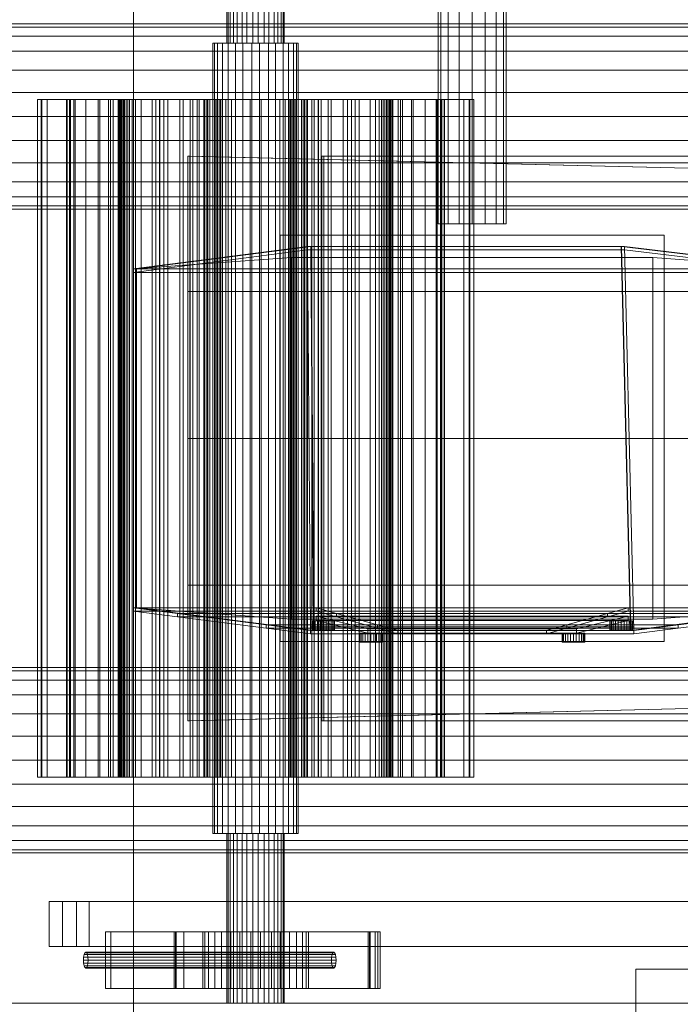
# Model space of a CAD drawing. Header units: millimetres. Extents: x -2233 to 61924, y -68080 to 6847.
# Tile 492 of 656: x 15308 to 15893, y -18501 to -17629. Entities that reach past the tile are written whole.
import ezdxf

# ---------------------------------------------------------------- set-up
doc = ezdxf.new("R2010")
doc.units = ezdxf.units.MM
for name, color, linetype, lineweight in [('superior_C02', 7, 'Continuous', 0), ('superior_mezcladora', 7, 'Continuous', 0), ('superior_mix-C02', 7, 'Continuous', 0)]:
    doc.layers.add(name, color=color, linetype=linetype, lineweight=lineweight)

msp = doc.modelspace()

# ---------------------------------------------------------------- linework, layer by layer
at = {"layer": 'superior_C02'}
for p, q in [((15491.221, -17500), (15491.221, -17650)), ((15492.277, -17500), (15492.277, -17650)), ((15494.032, -17500), (15494.032, -17650)), ((15497.038, -17500), (15497.038, -17650)), ((15500.281, -17500), (15500.281, -17650)), ((15504.78, -17500), (15504.78, -17650)), ((15509.017, -17500), (15509.017, -17650)), ((15514.324, -17500), (15514.324, -17650)), ((15518.911, -17500), (15518.911, -17650)), ((15524.218, -17500), (15524.218, -17650)), ((15528.455, -17500), (15528.455, -17650)), ((15532.954, -17500), (15532.954, -17650)), ((15536.197, -17500), (15536.197, -17650)), ((15539.203, -17500), (15539.203, -17650)), ((15540.959, -17650), (15540.959, -17500)), ((15542.014, -17500), (15542.014, -17650)), ((15480.345, -17650), (15478.772, -17650)), ((15478.772, -17650), (15482.96, -17650)), ((15478.772, -17650), (15478.772, -18350)), ((15487.44, -17650), (15480.345, -17650)), ((15480.345, -17650), (15480.345, -18350)), ((15482.96, -17650), (15492.273, -17650)), ((15482.96, -17650), (15482.96, -18350)), ((15498.977, -17650), (15487.44, -17650)), ((15487.44, -17650), (15487.44, -18350)), ((15494.032, -17650), (15491.221, -17650)), ((15491.221, -17650), (15492.277, -17650)), ((15492.273, -17650), (15505.292, -17650)), ((15492.273, -17650), (15492.273, -18350)), ((15492.277, -17650), (15497.038, -17650)), ((15500.281, -17650), (15494.032, -17650)), ((15497.038, -17650), (15504.78, -17650)), ((15513.2, -17650), (15498.977, -17650)), ((15498.977, -17650), (15498.977, -18350)), ((15509.017, -17650), (15500.281, -17650)), ((15504.78, -17650), (15514.324, -17650)), ((15505.292, -17650), (15520.035, -17650)), ((15505.292, -17650), (15505.292, -18350)), ((15518.911, -17650), (15509.017, -17650)), ((15527.944, -17650), (15513.2, -17650)), ((15513.2, -17650), (15513.2, -18350)), ((15514.324, -17650), (15524.218, -17650)), ((15528.455, -17650), (15518.911, -17650)), ((15520.035, -17650), (15534.258, -17650)), ((15520.035, -17650), (15520.035, -18350)), ((15524.218, -17650), (15532.954, -17650)), ((15540.962, -17650), (15527.944, -17650)), ((15527.944, -17650), (15527.944, -18350)), ((15536.197, -17650), (15528.455, -17650)), ((15532.954, -17650), (15539.203, -17650)), ((15534.258, -17650), (15545.795, -17650)), ((15534.258, -17650), (15534.258, -18350)), ((15540.959, -17650), (15536.197, -17650)), ((15539.203, -17650), (15542.014, -17650)), ((15542.014, -17650), (15540.959, -17650)), ((15550.275, -17650), (15540.962, -17650)), ((15540.962, -17650), (15540.962, -18350)), ((15545.795, -17650), (15552.89, -17650)), ((15545.795, -17650), (15545.795, -18350)), ((15554.464, -17650), (15550.275, -17650)), ((15550.275, -17650), (15550.275, -18350)), ((15552.89, -17650), (15554.464, -17650)), ((15552.89, -18350), (15552.89, -17650)), ((15554.464, -17650), (15554.464, -18350)), ((15327.36, -17700), (15323.417, -17700)), ((15323.417, -17700), (15349.216, -17700)), ((15323.417, -18300), (15323.417, -17700)), ((15352.191, -17700), (15326.85, -17700)), ((15326.85, -17700), (15332.213, -17700)), ((15326.85, -17700), (15326.85, -18300)), ((15352.633, -17700), (15327.36, -17700)), ((15327.36, -17700), (15327.36, -18300)), ((15332.213, -17700), (15356.838, -17700)), ((15332.213, -18300), (15332.213, -17700)), ((15349.216, -17700), (15352.633, -17700)), ((15349.216, -17700), (15349.216, -18300)), ((15349.654, -18300), (15349.654, -17700)), ((15349.654, -17700), (15398.439, -17700)), ((15349.654, -17700), (15351.846, -17700)), ((15400.63, -17700), (15351.846, -17700)), ((15351.846, -17700), (15351.846, -18300)), ((15356.838, -17700), (15352.191, -17700)), ((15352.191, -18300), (15352.191, -17700)), ((15352.633, -18300), (15352.633, -17700)), ((15400.581, -17700), (15352.854, -17700)), ((15352.854, -17700), (15352.854, -18300)), ((15355.834, -17700), (15352.854, -17700)), ((15355.834, -18300), (15355.834, -17700)), ((15355.834, -17700), (15403.562, -17700)), ((15356.838, -17700), (15356.838, -18300)), ((15378.581, -17700), (15366.388, -17700)), ((15366.388, -17700), (15386.449, -17700)), ((15366.388, -18300), (15366.388, -17700)), ((15395.807, -17700), (15377.188, -17700)), ((15377.188, -17700), (15390.421, -17700)), ((15377.188, -17700), (15377.188, -18300)), ((15397.014, -17700), (15378.581, -17700)), ((15378.581, -17700), (15378.581, -18300)), ((15386.449, -17700), (15397.014, -17700)), ((15386.449, -17700), (15386.449, -18300)), ((15388.212, -18300), (15388.212, -17700)), ((15388.212, -17700), (15424.982, -17700)), ((15388.212, -17700), (15394.989, -17700)), ((15390.421, -17700), (15407.273, -17700)), ((15390.421, -18300), (15390.421, -17700)), ((15431.758, -17700), (15394.989, -17700)), ((15394.989, -17700), (15394.989, -18300)), ((15407.273, -17700), (15395.807, -17700)), ((15395.807, -18300), (15395.807, -17700)), ((15402.072, -17700), (15396.718, -17700)), ((15396.718, -17700), (15399.535, -17700)), ((15396.718, -17700), (15396.718, -18300)), ((15397.014, -18300), (15397.014, -17700)), ((15431.624, -17700), (15397.742, -17700)), ((15397.742, -17700), (15397.742, -18300)), ((15405.096, -17700), (15397.742, -17700)), ((15398.439, -17700), (15398.439, -18300)), ((15400.63, -17700), (15398.439, -17700)), ((15399.535, -17700), (15410.331, -17700)), ((15399.535, -17700), (15399.535, -18300)), ((15400.581, -18300), (15400.581, -17700)), ((15400.581, -17700), (15403.562, -17700)), ((15400.63, -18300), (15400.63, -17700)), ((15415.232, -17700), (15402.072, -17700)), ((15402.072, -17700), (15402.072, -18300)), ((15403.562, -17700), (15403.562, -18300)), ((15405.096, -18300), (15405.096, -17700)), ((15405.096, -17700), (15438.978, -17700)), ((15407.273, -17700), (15407.273, -18300)), ((15410.331, -17700), (15428.37, -17700)), ((15410.331, -17700), (15410.331, -18300)), ((15435.301, -17700), (15415.232, -17700)), ((15415.232, -17700), (15415.232, -18300)), ((15424.982, -17700), (15424.982, -18300)), ((15431.758, -17700), (15424.982, -17700)), ((15428.37, -17700), (15452.423, -17700)), ((15428.37, -17700), (15428.37, -18300)), ((15431.624, -18300), (15431.624, -17700)), ((15431.624, -17700), (15438.978, -17700)), ((15431.758, -18300), (15431.758, -17700)), ((15460.912, -17700), (15435.301, -17700)), ((15435.301, -17700), (15435.301, -18300)), ((15438.978, -17700), (15438.978, -18300)), ((15466.789, -17700), (15449.613, -17700)), ((15449.613, -17700), (15458.561, -17700)), ((15449.613, -18300), (15449.613, -17700)), ((15452.423, -17700), (15480.851, -17700)), ((15452.423, -17700), (15452.423, -18300)), ((15458.561, -17700), (15473.443, -17700)), ((15458.561, -17700), (15458.561, -18300)), ((15490.319, -17700), (15460.912, -17700)), ((15460.912, -17700), (15460.912, -18300)), ((15461.176, -18300), (15461.176, -17700)), ((15461.176, -17700), (15476.079, -17700)), ((15461.176, -17700), (15470.722, -17700)), ((15471.795, -17700), (15464.887, -17700)), ((15464.887, -17700), (15482.443, -17700)), ((15464.887, -17700), (15464.887, -18300)), ((15473.443, -17700), (15466.789, -17700)), ((15466.789, -17700), (15466.789, -18300)), ((15485.624, -17700), (15470.722, -17700)), ((15470.722, -17700), (15470.722, -18300)), ((15487.006, -17700), (15471.795, -17700)), ((15471.795, -18300), (15471.795, -17700)), ((15473.443, -18300), (15473.443, -17700)), ((15485.441, -17700), (15474.483, -17700)), ((15474.483, -17700), (15474.483, -18300)), ((15484.24, -17700), (15474.483, -17700)), ((15476.079, -17700), (15476.079, -18300)), ((15485.624, -17700), (15476.079, -17700)), ((15480.851, -17700), (15511.717, -17700)), ((15480.851, -17700), (15480.851, -18300)), ((15482.443, -17700), (15487.006, -17700)), ((15482.443, -18300), (15482.443, -17700)), ((15484.24, -18300), (15484.24, -17700)), ((15484.24, -17700), (15495.197, -17700)), ((15485.441, -18300), (15485.441, -17700)), ((15485.441, -17700), (15495.197, -17700)), ((15485.624, -18300), (15485.624, -17700)), ((15487.006, -17700), (15487.006, -18300)), ((15521.518, -17700), (15490.319, -17700)), ((15490.319, -17700), (15490.319, -18300)), ((15495.197, -17700), (15495.197, -18300)), ((15511.717, -17700), (15542.916, -17700)), ((15511.717, -17700), (15511.717, -18300)), ((15552.384, -17700), (15521.518, -17700)), ((15521.518, -17700), (15521.518, -18300)), ((15548.995, -17700), (15538.038, -17700)), ((15538.038, -17700), (15538.038, -18300)), ((15547.795, -17700), (15538.038, -17700)), ((15542.916, -17700), (15572.323, -17700)), ((15542.916, -17700), (15542.916, -18300)), ((15550.792, -17700), (15546.229, -17700)), ((15546.229, -17700), (15561.441, -17700)), ((15546.229, -17700), (15546.229, -18300)), ((15547.611, -18300), (15547.611, -17700)), ((15547.611, -17700), (15562.514, -17700)), ((15547.611, -17700), (15557.156, -17700)), ((15547.795, -18300), (15547.795, -17700)), ((15547.795, -17700), (15558.752, -17700)), ((15548.995, -18300), (15548.995, -17700)), ((15548.995, -17700), (15558.752, -17700)), ((15568.349, -17700), (15550.792, -17700)), ((15550.792, -18300), (15550.792, -17700)), ((15580.812, -17700), (15552.384, -17700)), ((15552.384, -17700), (15552.384, -18300)), ((15572.059, -17700), (15557.156, -17700)), ((15557.156, -17700), (15557.156, -18300)), ((15558.752, -17700), (15558.752, -18300)), ((15559.792, -17700), (15566.446, -17700)), ((15574.674, -17700), (15559.792, -17700)), ((15559.792, -18300), (15559.792, -17700)), ((15561.441, -17700), (15568.349, -17700)), ((15561.441, -18300), (15561.441, -17700)), ((15562.514, -17700), (15562.514, -18300)), ((15572.059, -17700), (15562.514, -17700)), ((15566.446, -17700), (15583.622, -17700)), ((15566.446, -17700), (15566.446, -18300)), ((15568.349, -17700), (15568.349, -18300)), ((15572.059, -18300), (15572.059, -17700)), ((15572.323, -17700), (15597.934, -17700)), ((15572.323, -17700), (15572.323, -18300)), ((15583.622, -17700), (15574.674, -17700)), ((15574.674, -17700), (15574.674, -18300)), ((15604.865, -17700), (15580.812, -17700)), ((15580.812, -17700), (15580.812, -18300)), ((15583.622, -18300), (15583.622, -17700)), ((15628.139, -17700), (15594.257, -17700)), ((15594.257, -17700), (15594.257, -18300)), ((15601.611, -17700), (15594.257, -17700)), ((15597.934, -17700), (15618.003, -17700)), ((15597.934, -17700), (15597.934, -18300)), ((15601.477, -18300), (15601.477, -17700)), ((15601.477, -17700), (15638.247, -17700)), ((15601.477, -17700), (15608.253, -17700)), ((15601.611, -18300), (15601.611, -17700)), ((15601.611, -17700), (15635.493, -17700)), ((15622.904, -17700), (15604.865, -17700)), ((15604.865, -17700), (15604.865, -18300)), ((15645.023, -17700), (15608.253, -17700)), ((15608.253, -17700), (15608.253, -18300)), ((15618.003, -17700), (15631.164, -17700)), ((15618.003, -17700), (15618.003, -18300)), ((15633.7, -17700), (15622.904, -17700)), ((15622.904, -17700), (15622.904, -18300)), ((15642.814, -17700), (15625.962, -17700)), ((15625.962, -17700), (15637.428, -17700)), ((15625.962, -17700), (15625.962, -18300)), ((15628.139, -18300), (15628.139, -17700)), ((15628.139, -17700), (15635.493, -17700)), ((15677.401, -17700), (15629.673, -17700)), ((15629.673, -17700), (15629.673, -18300)), ((15632.654, -17700), (15629.673, -17700)), ((15631.164, -17700), (15636.517, -17700)), ((15631.164, -18300), (15631.164, -17700)), ((15632.605, -18300), (15632.605, -17700)), ((15632.605, -17700), (15681.389, -17700)), ((15632.605, -17700), (15634.796, -17700)), ((15632.654, -18300), (15632.654, -17700)), ((15632.654, -17700), (15680.381, -17700)), ((15636.517, -17700), (15633.7, -17700)), ((15633.7, -17700), (15633.7, -18300)), ((15683.581, -17700), (15634.796, -17700)), ((15634.796, -17700), (15634.796, -18300)), ((15635.493, -17700), (15635.493, -18300)), ((15636.221, -17700), (15654.654, -17700)), ((15646.786, -17700), (15636.221, -17700)), ((15636.221, -18300), (15636.221, -17700)), ((15636.517, -17700), (15636.517, -18300)), ((15637.428, -17700), (15656.047, -17700)), ((15637.428, -18300), (15637.428, -17700)), ((15638.247, -17700), (15638.247, -18300)), ((15645.023, -17700), (15638.247, -17700)), ((15656.047, -17700), (15642.814, -17700)), ((15642.814, -18300), (15642.814, -17700)), ((15645.023, -18300), (15645.023, -17700)), ((15666.847, -17700), (15646.786, -17700)), ((15646.786, -17700), (15646.786, -18300)), ((15654.654, -17700), (15666.847, -17700)), ((15654.654, -17700), (15654.654, -18300)), ((15656.047, -17700), (15656.047, -18300)), ((15666.847, -18300), (15666.847, -17700)), ((15701.022, -17700), (15676.397, -17700)), ((15676.397, -17700), (15681.044, -17700)), ((15676.397, -17700), (15676.397, -18300)), ((15677.401, -18300), (15677.401, -17700)), ((15677.401, -17700), (15680.381, -17700)), ((15680.381, -17700), (15680.381, -18300)), ((15680.602, -17700), (15705.875, -17700)), ((15684.019, -17700), (15680.602, -17700)), ((15680.602, -18300), (15680.602, -17700)), ((15681.044, -17700), (15706.385, -17700)), ((15681.044, -18300), (15681.044, -17700)), ((15681.389, -17700), (15681.389, -18300)), ((15683.581, -17700), (15681.389, -17700)), ((15683.581, -18300), (15683.581, -17700)), ((15709.818, -17700), (15684.019, -17700)), ((15684.019, -17700), (15684.019, -18300)), ((15706.385, -17700), (15701.022, -17700)), ((15701.022, -18300), (15701.022, -17700)), ((15705.875, -17700), (15709.818, -17700)), ((15705.875, -17700), (15705.875, -18300)), ((15706.385, -17700), (15706.385, -18300)), ((15709.818, -18300), (15709.818, -17700)), ((15456.681, -17870), (15456.681, -17750)), ((15456.681, -17750), (16352.815, -17771.702)), ((15458.459, -17750), (15456.681, -17750)), ((16354.593, -17771.702), (15458.459, -17750)), ((15458.459, -17750), (15458.459, -17870)), ((15575.415, -18250), (15575.415, -17750)), ((15575.415, -17750), (24634.01, -17750)), ((15575.415, -17750), (15576.913, -17750)), ((24635.508, -17750), (15576.913, -17750)), ((15576.913, -17750), (15576.913, -18250)), ((15456.681, -18000), (15456.681, -17870)), ((15456.681, -17870), (16373.217, -17870)), ((15458.459, -17870), (15456.681, -17870)), ((16374.996, -17870), (15458.459, -17870)), ((15458.459, -17870), (15458.459, -18000)), ((15456.681, -18130), (15456.681, -18000)), ((15456.681, -18000), (16373.217, -18000)), ((15458.459, -18000), (15456.681, -18000)), ((16374.996, -18000), (15458.459, -18000)), ((15458.459, -18000), (15458.459, -18130)), ((15456.681, -18250), (15456.681, -18130)), ((15456.681, -18130), (16373.217, -18130)), ((15458.459, -18130), (15456.681, -18130)), ((16374.996, -18130), (15458.459, -18130)), ((15458.459, -18130), (15458.459, -18250)), ((16352.815, -18228.298), (15456.681, -18250)), ((15458.459, -18250), (16354.593, -18228.298)), ((15458.459, -18250), (15456.681, -18250)), ((24634.01, -18250), (15575.415, -18250)), ((15576.913, -18250), (15575.415, -18250)), ((15576.913, -18250), (24635.508, -18250)), ((15349.216, -18300), (15323.417, -18300)), ((15323.417, -18300), (15327.36, -18300)), ((15332.213, -18300), (15326.85, -18300)), ((15326.85, -18300), (15352.191, -18300)), ((15327.36, -18300), (15352.633, -18300)), ((15356.838, -18300), (15332.213, -18300)), ((15352.633, -18300), (15349.216, -18300)), ((15398.439, -18300), (15349.654, -18300)), ((15351.846, -18300), (15349.654, -18300)), ((15351.846, -18300), (15400.63, -18300)), ((15352.191, -18300), (15356.838, -18300)), ((15352.854, -18300), (15400.581, -18300)), ((15352.854, -18300), (15355.834, -18300)), ((15403.562, -18300), (15355.834, -18300)), ((15386.449, -18300), (15366.388, -18300)), ((15366.388, -18300), (15378.581, -18300)), ((15390.421, -18300), (15377.188, -18300)), ((15377.188, -18300), (15395.807, -18300)), ((15378.581, -18300), (15397.014, -18300)), ((15397.014, -18300), (15386.449, -18300)), ((15424.982, -18300), (15388.212, -18300)), ((15394.989, -18300), (15388.212, -18300)), ((15407.273, -18300), (15390.421, -18300)), ((15394.989, -18300), (15431.758, -18300)), ((15395.807, -18300), (15407.273, -18300)), ((15399.535, -18300), (15396.718, -18300)), ((15396.718, -18300), (15402.072, -18300)), ((15397.742, -18300), (15431.624, -18300)), ((15397.742, -18300), (15405.096, -18300)), ((15398.439, -18300), (15400.63, -18300)), ((15410.331, -18300), (15399.535, -18300)), ((15403.562, -18300), (15400.581, -18300)), ((15402.072, -18300), (15415.232, -18300)), ((15438.978, -18300), (15405.096, -18300)), ((15428.37, -18300), (15410.331, -18300)), ((15415.232, -18300), (15435.301, -18300)), ((15424.982, -18300), (15431.758, -18300)), ((15452.423, -18300), (15428.37, -18300)), ((15438.978, -18300), (15431.624, -18300)), ((15435.301, -18300), (15460.912, -18300)), ((15458.561, -18300), (15449.613, -18300)), ((15449.613, -18300), (15466.789, -18300)), ((15480.851, -18300), (15452.423, -18300)), ((15473.443, -18300), (15458.561, -18300)), ((15460.912, -18300), (15490.319, -18300)), ((15476.079, -18300), (15461.176, -18300)), ((15470.722, -18300), (15461.176, -18300)), ((15482.443, -18300), (15464.887, -18300)), ((15464.887, -18300), (15471.795, -18300)), ((15466.789, -18300), (15473.443, -18300)), ((15470.722, -18300), (15485.624, -18300)), ((15471.795, -18300), (15487.006, -18300)), ((15474.483, -18300), (15485.441, -18300)), ((15474.483, -18300), (15484.24, -18300)), ((15476.079, -18300), (15485.624, -18300)), ((15511.717, -18300), (15480.851, -18300)), ((15487.006, -18300), (15482.443, -18300)), ((15495.197, -18300), (15484.24, -18300)), ((15495.197, -18300), (15485.441, -18300)), ((15490.319, -18300), (15521.518, -18300)), ((15542.916, -18300), (15511.717, -18300)), ((15521.518, -18300), (15552.384, -18300)), ((15538.038, -18300), (15548.995, -18300)), ((15538.038, -18300), (15547.795, -18300)), ((15572.323, -18300), (15542.916, -18300)), ((15561.441, -18300), (15546.229, -18300)), ((15546.229, -18300), (15550.792, -18300)), ((15562.514, -18300), (15547.611, -18300)), ((15557.156, -18300), (15547.611, -18300)), ((15558.752, -18300), (15547.795, -18300)), ((15558.752, -18300), (15548.995, -18300)), ((15550.792, -18300), (15568.349, -18300)), ((15552.384, -18300), (15580.812, -18300)), ((15557.156, -18300), (15572.059, -18300)), ((15559.792, -18300), (15574.674, -18300)), ((15566.446, -18300), (15559.792, -18300)), ((15568.349, -18300), (15561.441, -18300)), ((15562.514, -18300), (15572.059, -18300)), ((15583.622, -18300), (15566.446, -18300)), ((15597.934, -18300), (15572.323, -18300)), ((15574.674, -18300), (15583.622, -18300)), ((15580.812, -18300), (15604.865, -18300)), ((15594.257, -18300), (15628.139, -18300)), ((15594.257, -18300), (15601.611, -18300)), ((15618.003, -18300), (15597.934, -18300)), ((15638.247, -18300), (15601.477, -18300)), ((15608.253, -18300), (15601.477, -18300)), ((15635.493, -18300), (15601.611, -18300)), ((15604.865, -18300), (15622.904, -18300)), ((15608.253, -18300), (15645.023, -18300)), ((15631.164, -18300), (15618.003, -18300)), ((15622.904, -18300), (15633.7, -18300)), ((15637.428, -18300), (15625.962, -18300)), ((15625.962, -18300), (15642.814, -18300)), ((15635.493, -18300), (15628.139, -18300)), ((15629.673, -18300), (15677.401, -18300)), ((15629.673, -18300), (15632.654, -18300)), ((15636.517, -18300), (15631.164, -18300)), ((15681.389, -18300), (15632.605, -18300)), ((15634.796, -18300), (15632.605, -18300)), ((15680.381, -18300), (15632.654, -18300)), ((15633.7, -18300), (15636.517, -18300)), ((15634.796, -18300), (15683.581, -18300)), ((15636.221, -18300), (15646.786, -18300)), ((15654.654, -18300), (15636.221, -18300)), ((15656.047, -18300), (15637.428, -18300)), ((15638.247, -18300), (15645.023, -18300)), ((15642.814, -18300), (15656.047, -18300)), ((15646.786, -18300), (15666.847, -18300)), ((15666.847, -18300), (15654.654, -18300)), ((15681.044, -18300), (15676.397, -18300)), ((15676.397, -18300), (15701.022, -18300)), ((15680.381, -18300), (15677.401, -18300)), ((15680.602, -18300), (15684.019, -18300)), ((15705.875, -18300), (15680.602, -18300)), ((15706.385, -18300), (15681.044, -18300)), ((15681.389, -18300), (15683.581, -18300)), ((15684.019, -18300), (15709.818, -18300)), ((15701.022, -18300), (15706.385, -18300)), ((15709.818, -18300), (15705.875, -18300)), ((15482.96, -18350), (15478.772, -18350)), ((15478.772, -18350), (15480.345, -18350)), ((15480.345, -18350), (15487.44, -18350)), ((15492.273, -18350), (15482.96, -18350)), ((15487.44, -18350), (15498.977, -18350)), ((15492.277, -18350), (15491.221, -18350)), ((15491.221, -18350), (15494.032, -18350)), ((15491.221, -18350), (15491.221, -18500)), ((15505.292, -18350), (15492.273, -18350)), ((15497.038, -18350), (15492.277, -18350)), ((15492.277, -18350), (15492.277, -18500)), ((15494.032, -18350), (15500.281, -18350)), ((15494.032, -18350), (15494.032, -18500)), ((15504.78, -18350), (15497.038, -18350)), ((15497.038, -18350), (15497.038, -18500)), ((15498.977, -18350), (15513.2, -18350)), ((15500.281, -18350), (15509.017, -18350)), ((15500.281, -18350), (15500.281, -18500)), ((15514.324, -18350), (15504.78, -18350)), ((15504.78, -18350), (15504.78, -18500)), ((15520.035, -18350), (15505.292, -18350)), ((15509.017, -18350), (15518.911, -18350)), ((15509.017, -18350), (15509.017, -18500)), ((15513.2, -18350), (15527.944, -18350)), ((15524.218, -18350), (15514.324, -18350)), ((15514.324, -18350), (15514.324, -18500)), ((15518.911, -18350), (15528.455, -18350)), ((15518.911, -18350), (15518.911, -18500)), ((15534.258, -18350), (15520.035, -18350)), ((15532.954, -18350), (15524.218, -18350)), ((15524.218, -18350), (15524.218, -18500)), ((15527.944, -18350), (15540.962, -18350)), ((15528.455, -18350), (15536.197, -18350)), ((15528.455, -18350), (15528.455, -18500)), ((15539.203, -18350), (15532.954, -18350)), ((15532.954, -18350), (15532.954, -18500)), ((15545.795, -18350), (15534.258, -18350)), ((15536.197, -18350), (15540.959, -18350)), ((15536.197, -18350), (15536.197, -18500)), ((15542.014, -18350), (15539.203, -18350)), ((15539.203, -18350), (15539.203, -18500)), ((15540.959, -18350), (15542.014, -18350)), ((15540.959, -18500), (15540.959, -18350)), ((15540.962, -18350), (15550.275, -18350)), ((15542.014, -18350), (15542.014, -18500)), ((15552.89, -18350), (15545.795, -18350)), ((15550.275, -18350), (15554.464, -18350)), ((15554.464, -18350), (15552.89, -18350)), ((15333.806, -18410), (15345.728, -18410)), ((15333.806, -18450), (15333.806, -18410)), ((15902.908, -18410), (15333.806, -18410)), ((15345.728, -18410), (15345.728, -18450)), ((15345.728, -18410), (15914.83, -18410)), ((15357.936, -18410), (15369.286, -18410)), ((15357.936, -18450), (15357.936, -18410)), ((15940.153, -18410), (15357.936, -18410)), ((15369.286, -18410), (15369.286, -18450)), ((15369.286, -18410), (15951.502, -18410)), ((15622.504, -18437), (15383.867, -18437)), ((15383.867, -18437), (15383.867, -18487)), ((15388.338, -18437), (15383.867, -18437)), ((15388.338, -18487), (15388.338, -18437)), ((15388.338, -18437), (15626.975, -18437)), ((15616.237, -18437), (15444.418, -18437)), ((15444.418, -18437), (15444.418, -18487)), ((15446.207, -18437), (15444.418, -18437)), ((15617.43, -18437), (15445.611, -18437)), ((15445.611, -18437), (15445.611, -18487)), ((15453.062, -18437), (15445.611, -18437)), ((15446.207, -18487), (15446.207, -18437)), ((15446.207, -18437), (15618.026, -18437)), ((15453.062, -18487), (15453.062, -18437)), ((15453.062, -18437), (15624.881, -18437)), ((15471.754, -18437), (15469.808, -18437)), ((15469.808, -18437), (15474.989, -18437)), ((15469.808, -18437), (15469.808, -18487)), ((15480.53, -18437), (15471.754, -18437)), ((15471.754, -18437), (15471.754, -18487)), ((15474.989, -18437), (15486.507, -18437)), ((15474.989, -18437), (15474.989, -18487)), ((15494.799, -18437), (15480.53, -18437)), ((15480.53, -18437), (15480.53, -18487)), ((15486.507, -18437), (15502.609, -18437)), ((15486.507, -18437), (15486.507, -18487)), ((15512.391, -18437), (15494.799, -18437)), ((15494.799, -18437), (15494.799, -18487)), ((15502.609, -18437), (15520.844, -18437)), ((15502.609, -18437), (15502.609, -18487)), ((15530.626, -18437), (15512.391, -18437)), ((15512.391, -18437), (15512.391, -18487)), ((15520.844, -18437), (15538.436, -18437)), ((15520.844, -18437), (15520.844, -18487)), ((15546.728, -18437), (15530.626, -18437)), ((15530.626, -18437), (15530.626, -18487)), ((15538.436, -18437), (15552.706, -18437)), ((15538.436, -18437), (15538.436, -18487)), ((15558.247, -18437), (15546.728, -18437)), ((15546.728, -18437), (15546.728, -18487)), ((15552.706, -18437), (15561.481, -18437)), ((15552.706, -18437), (15552.706, -18487)), ((15563.427, -18437), (15558.247, -18437)), ((15558.247, -18437), (15558.247, -18487)), ((15561.481, -18437), (15563.427, -18437)), ((15561.481, -18487), (15561.481, -18437)), ((15563.427, -18437), (15563.427, -18487)), ((15616.237, -18487), (15616.237, -18437)), ((15616.237, -18437), (15618.026, -18437)), ((15617.43, -18487), (15617.43, -18437)), ((15617.43, -18437), (15624.881, -18437)), ((15618.026, -18437), (15618.026, -18487)), ((15622.504, -18487), (15622.504, -18437)), ((15622.504, -18437), (15626.975, -18437)), ((15624.881, -18437), (15624.881, -18487)), ((15626.975, -18437), (15626.975, -18487)), ((15345.728, -18450), (15333.806, -18450)), ((15333.806, -18450), (15902.908, -18450)), ((15345.728, -18450), (15914.83, -18450)), ((15369.286, -18450), (15357.936, -18450)), ((15357.936, -18450), (15940.153, -18450)), ((15364.791, -18457.05), (15365.468, -18455.533)), ((15365.468, -18455.533), (15366.266, -18455)), ((15365.468, -18455.533), (15585.014, -18455.533)), ((15366.266, -18455), (15367.065, -18455.533)), ((15585.813, -18455), (15366.266, -18455)), ((15367.065, -18455.533), (15367.741, -18457.05)), ((15367.065, -18455.533), (15586.611, -18455.533)), ((15369.286, -18450), (15951.502, -18450)), ((15585.014, -18455.533), (15584.337, -18457.05)), ((15585.813, -18455), (15585.014, -18455.533)), ((15586.611, -18455.533), (15585.813, -18455)), ((15587.288, -18457.05), (15586.611, -18455.533)), ((15364.18, -18462), (15364.339, -18459.321)), ((15364.339, -18464.679), (15364.18, -18462)), ((15364.18, -18462), (15583.726, -18462)), ((15364.339, -18459.321), (15364.791, -18457.05)), ((15364.339, -18459.321), (15583.885, -18459.321)), ((15364.791, -18466.95), (15364.339, -18464.679)), ((15364.339, -18464.679), (15583.885, -18464.679)), ((15364.791, -18457.05), (15584.337, -18457.05)), ((15367.741, -18457.05), (15368.194, -18459.321)), ((15367.741, -18457.05), (15587.288, -18457.05)), ((15368.194, -18464.679), (15367.741, -18466.95)), ((15368.194, -18459.321), (15368.353, -18462)), ((15368.194, -18459.321), (15587.74, -18459.321)), ((15368.353, -18462), (15368.194, -18464.679)), ((15368.194, -18464.679), (15587.74, -18464.679)), ((15368.353, -18462), (15587.899, -18462)), ((15583.885, -18459.321), (15583.726, -18462)), ((15583.726, -18462), (15583.885, -18464.679)), ((15584.337, -18457.05), (15583.885, -18459.321)), ((15583.885, -18464.679), (15584.337, -18466.95)), ((15587.74, -18459.321), (15587.288, -18457.05)), ((15587.288, -18466.95), (15587.74, -18464.679)), ((15587.899, -18462), (15587.74, -18459.321)), ((15587.74, -18464.679), (15587.899, -18462)), ((15365.468, -18468.467), (15364.791, -18466.95)), ((15364.791, -18466.95), (15584.337, -18466.95)), ((15366.266, -18469), (15365.468, -18468.467)), ((15365.468, -18468.467), (15585.014, -18468.467)), ((15367.065, -18468.467), (15366.266, -18469)), ((15366.266, -18469), (15585.813, -18469)), ((15367.741, -18466.95), (15367.065, -18468.467)), ((15367.065, -18468.467), (15586.611, -18468.467)), ((15367.741, -18466.95), (15587.288, -18466.95)), ((15584.337, -18466.95), (15585.014, -18468.467)), ((15585.014, -18468.467), (15585.813, -18469)), ((15585.813, -18469), (15586.611, -18468.467)), ((15586.611, -18468.467), (15587.288, -18466.95)), ((15383.867, -18487), (15622.504, -18487)), ((15383.867, -18487), (15388.338, -18487)), ((15626.975, -18487), (15388.338, -18487)), ((15444.418, -18487), (15616.237, -18487)), ((15444.418, -18487), (15446.207, -18487)), ((15445.611, -18487), (15617.43, -18487)), ((15445.611, -18487), (15453.062, -18487)), ((15618.026, -18487), (15446.207, -18487)), ((15624.881, -18487), (15453.062, -18487)), ((15474.989, -18487), (15469.808, -18487)), ((15469.808, -18487), (15471.754, -18487)), ((15471.754, -18487), (15480.53, -18487)), ((15486.507, -18487), (15474.989, -18487)), ((15480.53, -18487), (15494.799, -18487)), ((15502.609, -18487), (15486.507, -18487)), ((15494.799, -18487), (15512.391, -18487)), ((15520.844, -18487), (15502.609, -18487)), ((15512.391, -18487), (15530.626, -18487)), ((15538.436, -18487), (15520.844, -18487)), ((15530.626, -18487), (15546.728, -18487)), ((15552.706, -18487), (15538.436, -18487)), ((15546.728, -18487), (15558.247, -18487)), ((15561.481, -18487), (15552.706, -18487)), ((15558.247, -18487), (15563.427, -18487)), ((15563.427, -18487), (15561.481, -18487)), ((15618.026, -18487), (15616.237, -18487)), ((15624.881, -18487), (15617.43, -18487)), ((15626.975, -18487), (15622.504, -18487)), ((15494.032, -18500), (15491.221, -18500)), ((15491.221, -18500), (15492.277, -18500)), ((15492.277, -18500), (15497.038, -18500)), ((15500.281, -18500), (15494.032, -18500)), ((15497.038, -18500), (15504.78, -18500)), ((15509.017, -18500), (15500.281, -18500)), ((15504.78, -18500), (15514.324, -18500)), ((15518.911, -18500), (15509.017, -18500)), ((15514.324, -18500), (15524.218, -18500)), ((15528.455, -18500), (15518.911, -18500)), ((15524.218, -18500), (15532.954, -18500)), ((15536.197, -18500), (15528.455, -18500)), ((15532.954, -18500), (15539.203, -18500)), ((15540.959, -18500), (15536.197, -18500)), ((15539.203, -18500), (15542.014, -18500)), ((15542.014, -18500), (15540.959, -18500))]:
    msp.add_line(p, q, dxfattribs=at)
at = {"layer": 'superior_mezcladora'}
for p, q in [((15408.381, -17375), (15408.381, -18625)), ((15408.381, -17850), (15408.381, -17375)), ((15678.381, -17810), (15678.381, -17580)), ((15680.665, -17810), (15680.665, -17580)), ((15687.168, -17810), (15687.168, -17580)), ((15696.901, -17810), (15696.901, -17580)), ((15708.381, -17810), (15708.381, -17580)), ((15719.862, -17810), (15719.862, -17580)), ((15729.595, -17810), (15729.595, -17580)), ((15736.098, -17810), (15736.098, -17580)), ((15738.381, -17580), (15738.381, -17810)), ((16168.381, -17633), (9648.381, -17633)), ((9648.381, -17635.794), (16168.381, -17635.794)), ((9648.381, -17643.986), (16168.381, -17643.986)), ((9648.381, -17657.017), (16168.381, -17657.017)), ((9648.381, -17674), (16168.381, -17674)), ((9648.381, -17693.777), (16168.381, -17693.777)), ((9648.381, -17715), (16168.381, -17715)), ((9648.381, -17736.223), (16168.381, -17736.223)), ((9648.381, -17756), (16168.381, -17756)), ((9648.381, -17772.983), (16168.381, -17772.983)), ((9648.381, -17786.014), (16168.381, -17786.014)), ((9648.381, -17794.206), (16168.381, -17794.206)), ((9648.381, -17797), (16168.381, -17797)), ((15680.665, -17810), (15678.381, -17810)), ((15687.168, -17810), (15680.665, -17810)), ((15696.901, -17810), (15687.168, -17810)), ((15708.381, -17810), (15696.901, -17810)), ((15719.862, -17810), (15708.381, -17810)), ((15729.595, -17810), (15719.862, -17810)), ((15736.098, -17810), (15729.595, -17810)), ((15736.098, -17810), (15738.381, -17810)), ((15538.381, -18180), (15538.381, -17820)), ((15538.381, -17820), (15878.381, -17820)), ((15878.381, -17820), (15878.381, -18180)), ((15548.381, -17840), (15408.381, -17850)), ((15868.381, -17840), (15548.381, -17840)), ((15548.381, -17840), (15548.381, -18160)), ((15868.381, -18160), (15868.381, -17840)), ((15868.381, -17840), (16008.381, -17850)), ((15983.381, -17850), (15408.381, -17850)), ((15408.381, -17850), (16008.381, -17850)), ((15408.381, -18150), (15408.381, -17850)), ((15408.381, -18625), (15408.381, -18150)), ((15408.381, -18150), (15983.381, -18150)), ((16008.381, -18150), (15408.381, -18150)), ((15408.381, -18150), (15548.381, -18160)), ((15868.381, -18160), (16008.381, -18150)), ((15548.381, -18160), (15868.381, -18160)), ((15878.381, -18180), (15538.381, -18180)), ((16168.381, -18203), (9648.381, -18203)), ((9648.381, -18205.794), (16168.381, -18205.794)), ((9648.381, -18213.986), (16168.381, -18213.986)), ((9648.381, -18227.017), (16168.381, -18227.017)), ((9648.381, -18244), (16168.381, -18244)), ((9648.381, -18263.777), (16168.381, -18263.777)), ((9648.381, -18285), (16168.381, -18285)), ((9648.381, -18306.223), (16168.381, -18306.223)), ((9648.381, -18326), (16168.381, -18326)), ((9648.381, -18342.983), (16168.381, -18342.983)), ((9648.381, -18356.014), (16168.381, -18356.014)), ((9648.381, -18364.206), (16168.381, -18364.206)), ((9648.381, -18367), (16168.381, -18367)), ((15853.381, -18630), (15853.381, -18470)), ((15853.381, -18470), (16053.381, -18470)), ((9733.381, -18500), (16053.381, -18500))]:
    msp.add_line(p, q, dxfattribs=at)
at = {"layer": 'superior_mix-C02'}
for p, q in [((15562.696, -17830), (15408.381, -17850)), ((15408.381, -17852.993), (15562.696, -17832.993)), ((15565.501, -17830), (15411.187, -17850)), ((15565.696, -17829.979), (15562.696, -17830)), ((15843.292, -17830), (15562.696, -17830)), ((15562.696, -17830), (15562.696, -17832.993)), ((15562.696, -17830), (15562.696, -17833)), ((15562.696, -17830), (15565.123, -18170)), ((15562.696, -17830), (15565.501, -17830)), ((15562.696, -17832.993), (15843.292, -17832.993)), ((15843.292, -17833), (15562.696, -17833)), ((15567.928, -18170), (15565.501, -17830)), ((15565.696, -17829.979), (15568.123, -18169.979)), ((15843.292, -17830), (15840.293, -17830.074)), ((15848.641, -18170.074), (15840.293, -17830.074)), ((16005.677, -17850), (15840.588, -17830)), ((15840.588, -17830), (15848.936, -18170)), ((15843.292, -17830), (15840.588, -17830)), ((15851.64, -18170), (15843.292, -17830)), ((15843.292, -17830), (16008.381, -17850)), ((15843.292, -17830), (15843.292, -17832.993)), ((15843.292, -17833), (15843.292, -17830)), ((15843.292, -17832.993), (16008.381, -17852.993)), ((15408.381, -17850), (16008.381, -17850)), ((15408.381, -17850), (15408.381, -17852.993)), ((15408.381, -18150), (15408.381, -17850)), ((15411.187, -17850), (15408.381, -17850)), ((16008.381, -17852.993), (15408.381, -17852.993)), ((15411.187, -17850), (15411.187, -18150)), ((15408.381, -18150), (15447.567, -18155)), ((15570.381, -18150), (15408.381, -18150)), ((15408.381, -18152.997), (15408.381, -18150)), ((15565.123, -18170), (15408.381, -18150)), ((15408.381, -18150), (15411.187, -18150)), ((15411.187, -18150), (15567.928, -18170)), ((15588.407, -18155), (15570.381, -18150)), ((15570.381, -18150), (15570.381, -18152.997)), ((15846.381, -18150), (15570.381, -18150)), ((15828.356, -18155), (15846.381, -18150)), ((15846.381, -18150), (15846.381, -18152.996)), ((16008.381, -18150), (15846.381, -18150)), ((15848.936, -18170), (16005.677, -18150)), ((16008.381, -18150), (15851.64, -18170)), ((15408.381, -18152.997), (15570.381, -18152.997)), ((15447.567, -18157.997), (15408.381, -18152.997)), ((15447.561, -18157.997), (15447.567, -18155)), ((15447.561, -18157.997), (15588.401, -18157.997)), ((15525.931, -18167.997), (15447.561, -18157.997)), ((15447.567, -18155), (15588.407, -18155)), ((15447.567, -18155), (15447.567, -18157.997)), ((15447.567, -18155), (15525.937, -18165)), ((15588.407, -18157.997), (15447.567, -18157.997)), ((15570.313, -18157.4), (15615.956, -18168.6)), ((15846.45, -18157.4), (15570.313, -18157.4)), ((15570.313, -18161.4), (15570.313, -18157.4)), ((15570.381, -18152.996), (15846.381, -18152.996)), ((15570.381, -18152.997), (15588.407, -18157.997)), ((15588.407, -18155), (15588.401, -18157.997)), ((15588.401, -18157.997), (15624.451, -18167.997)), ((15588.407, -18155), (15588.407, -18157.997)), ((15624.457, -18165), (15588.407, -18155)), ((15588.407, -18155), (15828.356, -18155)), ((15828.356, -18157.996), (15588.407, -18157.996)), ((15792.298, -18167.995), (15828.349, -18157.995)), ((15828.356, -18155), (15792.306, -18165)), ((15800.807, -18168.6), (15846.45, -18157.4)), ((15828.349, -18157.995), (15828.356, -18155)), ((15828.349, -18157.995), (15969.189, -18157.995)), ((15846.381, -18152.996), (15828.356, -18157.996)), ((15828.356, -18155), (15828.356, -18157.996)), ((15828.356, -18155), (15969.196, -18155)), ((15969.196, -18157.995), (15828.356, -18157.995)), ((15846.381, -18152.995), (16008.381, -18152.995)), ((15846.45, -18157.4), (15846.45, -18161.4)), ((15969.189, -18157.995), (15890.818, -18167.995)), ((15890.826, -18165), (15969.196, -18155)), ((15525.913, -18167.997), (15525.937, -18165)), ((15525.913, -18167.997), (15624.433, -18167.997)), ((15565.098, -18172.997), (15525.913, -18167.997)), ((15525.937, -18165), (15525.931, -18167.997)), ((15624.451, -18167.997), (15525.931, -18167.997)), ((15525.937, -18165), (15624.457, -18165)), ((15525.937, -18165), (15565.123, -18170)), ((15565.123, -18167), (15851.64, -18167)), ((15565.123, -18167), (15565.123, -18170)), ((15566.747, -18161.6), (15566.407, -18161.6)), ((15566.407, -18169.6), (15566.407, -18161.6)), ((15567.746, -18161.6), (15566.747, -18161.6)), ((15566.747, -18169.6), (15566.747, -18161.6)), ((15569.336, -18161.6), (15567.746, -18161.6)), ((15567.746, -18169.6), (15567.746, -18161.6)), ((15571.407, -18161.6), (15569.336, -18161.6)), ((15569.336, -18169.6), (15569.336, -18161.6)), ((15570.313, -18161.4), (15846.45, -18161.4)), ((15615.956, -18172.6), (15570.313, -18161.4)), ((15573.819, -18161.6), (15571.407, -18161.6)), ((15571.407, -18169.6), (15571.407, -18161.6)), ((15576.407, -18161.6), (15573.819, -18161.6)), ((15573.819, -18169.6), (15573.819, -18161.6)), ((15578.995, -18161.6), (15576.407, -18161.6)), ((15576.407, -18169.6), (15576.407, -18161.6)), ((15581.407, -18161.6), (15578.995, -18161.6)), ((15578.995, -18169.6), (15578.995, -18161.6)), ((15583.478, -18161.6), (15581.407, -18161.6)), ((15581.407, -18169.6), (15581.407, -18161.6)), ((15585.067, -18161.6), (15583.478, -18161.6)), ((15583.478, -18169.6), (15583.478, -18161.6)), ((15586.066, -18161.6), (15585.067, -18161.6)), ((15585.067, -18169.6), (15585.067, -18161.6)), ((15586.407, -18161.6), (15586.066, -18161.6)), ((15586.066, -18169.6), (15586.066, -18161.6)), ((15586.407, -18161.6), (15586.407, -18169.6)), ((15615.956, -18168.6), (15800.807, -18168.6)), ((15615.956, -18168.6), (15615.956, -18172.6)), ((15624.43, -18167.996), (15792.279, -18167.996)), ((15624.457, -18165), (15624.433, -18167.997)), ((15624.433, -18167.997), (15642.458, -18172.997)), ((15624.457, -18165), (15624.451, -18167.997)), ((15642.482, -18170), (15624.457, -18165)), ((15792.306, -18165), (15624.457, -18165)), ((15774.248, -18172.995), (15792.273, -18167.995)), ((15792.279, -18167.996), (15774.253, -18172.996)), ((15774.281, -18170), (15792.306, -18165)), ((15792.273, -18167.995), (15792.306, -18165)), ((15792.273, -18167.995), (15890.793, -18167.995)), ((15792.306, -18165), (15792.279, -18167.996)), ((15792.306, -18165), (15792.298, -18167.995)), ((15890.818, -18167.995), (15792.298, -18167.995)), ((15792.306, -18165), (15890.826, -18165)), ((15846.45, -18161.4), (15800.807, -18172.6)), ((15800.807, -18168.6), (15800.807, -18172.6)), ((15830.697, -18161.6), (15830.356, -18161.6)), ((15830.356, -18169.6), (15830.356, -18161.6)), ((15831.696, -18161.6), (15830.697, -18161.6)), ((15830.697, -18169.6), (15830.697, -18161.6)), ((15833.285, -18161.6), (15831.696, -18161.6)), ((15831.696, -18169.6), (15831.696, -18161.6)), ((15835.356, -18161.6), (15833.285, -18161.6)), ((15833.285, -18169.6), (15833.285, -18161.6)), ((15837.768, -18161.6), (15835.356, -18161.6)), ((15835.356, -18169.6), (15835.356, -18161.6)), ((15840.356, -18161.6), (15837.768, -18161.6)), ((15837.768, -18169.6), (15837.768, -18161.6)), ((15842.944, -18161.6), (15840.356, -18161.6)), ((15840.356, -18169.6), (15840.356, -18161.6)), ((15845.356, -18161.6), (15842.944, -18161.6)), ((15842.944, -18169.6), (15842.944, -18161.6)), ((15847.427, -18161.6), (15845.356, -18161.6)), ((15845.356, -18169.6), (15845.356, -18161.6)), ((15849.016, -18161.6), (15847.427, -18161.6)), ((15847.427, -18169.6), (15847.427, -18161.6)), ((15850.015, -18161.6), (15849.016, -18161.6)), ((15849.016, -18169.6), (15849.016, -18161.6)), ((15850.356, -18161.6), (15850.015, -18161.6)), ((15850.015, -18169.6), (15850.015, -18161.6)), ((15850.356, -18161.6), (15850.356, -18169.6)), ((15890.793, -18167.995), (15851.608, -18172.995)), ((15851.64, -18170), (15890.826, -18165)), ((15851.64, -18170), (15851.64, -18167)), ((15890.826, -18165), (15890.793, -18167.995)), ((15890.826, -18165), (15890.818, -18167.995)), ((15565.123, -18170), (15565.098, -18172.997)), ((15642.458, -18172.997), (15565.098, -18172.997)), ((15565.123, -18170), (15568.123, -18169.979)), ((15565.123, -18170), (15642.482, -18170)), ((15565.123, -18170), (15851.64, -18170)), ((15565.123, -18170), (15567.928, -18170)), ((15566.747, -18169.6), (15566.407, -18169.6)), ((15567.746, -18169.6), (15566.747, -18169.6)), ((15569.336, -18169.6), (15567.746, -18169.6)), ((15571.407, -18169.6), (15569.336, -18169.6)), ((15573.819, -18169.6), (15571.407, -18169.6)), ((15576.407, -18169.6), (15573.819, -18169.6)), ((15578.995, -18169.6), (15576.407, -18169.6)), ((15581.407, -18169.6), (15578.995, -18169.6)), ((15583.478, -18169.6), (15581.407, -18169.6)), ((15585.067, -18169.6), (15583.478, -18169.6)), ((15586.066, -18169.6), (15585.067, -18169.6)), ((15586.066, -18169.6), (15586.407, -18169.6)), ((15609.068, -18172.4), (15608.727, -18172.4)), ((15608.727, -18180.4), (15608.727, -18172.4)), ((15610.067, -18172.4), (15609.068, -18172.4)), ((15609.068, -18180.4), (15609.068, -18172.4)), ((15611.656, -18172.4), (15610.067, -18172.4)), ((15610.067, -18180.4), (15610.067, -18172.4)), ((15613.727, -18172.4), (15611.656, -18172.4)), ((15611.656, -18180.4), (15611.656, -18172.4)), ((15616.139, -18172.4), (15613.727, -18172.4)), ((15613.727, -18180.4), (15613.727, -18172.4)), ((15800.807, -18172.6), (15615.956, -18172.6)), ((15618.727, -18172.4), (15616.139, -18172.4)), ((15616.139, -18180.4), (15616.139, -18172.4)), ((15621.315, -18172.4), (15618.727, -18172.4)), ((15618.727, -18180.4), (15618.727, -18172.4)), ((15623.727, -18172.4), (15621.315, -18172.4)), ((15621.315, -18180.4), (15621.315, -18172.4)), ((15625.798, -18172.4), (15623.727, -18172.4)), ((15623.727, -18180.4), (15623.727, -18172.4)), ((15627.387, -18172.4), (15625.798, -18172.4)), ((15625.798, -18180.4), (15625.798, -18172.4)), ((15628.386, -18172.4), (15627.387, -18172.4)), ((15627.387, -18180.4), (15627.387, -18172.4)), ((15628.727, -18172.4), (15628.386, -18172.4)), ((15628.386, -18180.4), (15628.386, -18172.4)), ((15628.727, -18172.4), (15628.727, -18180.4)), ((15774.253, -18172.996), (15642.455, -18172.996)), ((15642.482, -18170), (15642.458, -18172.997)), ((15642.482, -18170), (15774.281, -18170)), ((15774.281, -18170), (15774.248, -18172.995)), ((15851.608, -18172.995), (15774.248, -18172.995)), ((15774.281, -18170), (15774.253, -18172.996)), ((15774.281, -18170), (15851.64, -18170)), ((15788.377, -18172.4), (15788.036, -18172.4)), ((15788.036, -18180.4), (15788.036, -18172.4)), ((15789.376, -18172.4), (15788.377, -18172.4)), ((15788.377, -18180.4), (15788.377, -18172.4)), ((15790.965, -18172.4), (15789.376, -18172.4)), ((15789.376, -18180.4), (15789.376, -18172.4)), ((15793.036, -18172.4), (15790.965, -18172.4)), ((15790.965, -18180.4), (15790.965, -18172.4)), ((15795.448, -18172.4), (15793.036, -18172.4)), ((15793.036, -18180.4), (15793.036, -18172.4)), ((15798.036, -18172.4), (15795.448, -18172.4)), ((15795.448, -18180.4), (15795.448, -18172.4)), ((15800.624, -18172.4), (15798.036, -18172.4)), ((15798.036, -18180.4), (15798.036, -18172.4)), ((15803.036, -18172.4), (15800.624, -18172.4)), ((15800.624, -18180.4), (15800.624, -18172.4)), ((15805.107, -18172.4), (15803.036, -18172.4)), ((15803.036, -18180.4), (15803.036, -18172.4)), ((15806.696, -18172.4), (15805.107, -18172.4)), ((15805.107, -18180.4), (15805.107, -18172.4)), ((15807.695, -18172.4), (15806.696, -18172.4)), ((15806.696, -18180.4), (15806.696, -18172.4)), ((15808.036, -18172.4), (15807.695, -18172.4)), ((15807.695, -18180.4), (15807.695, -18172.4)), ((15808.036, -18172.4), (15808.036, -18180.4)), ((15830.697, -18169.6), (15830.356, -18169.6)), ((15831.696, -18169.6), (15830.697, -18169.6)), ((15833.285, -18169.6), (15831.696, -18169.6)), ((15835.356, -18169.6), (15833.285, -18169.6)), ((15837.768, -18169.6), (15835.356, -18169.6)), ((15840.356, -18169.6), (15837.768, -18169.6)), ((15842.944, -18169.6), (15840.356, -18169.6)), ((15845.356, -18169.6), (15842.944, -18169.6)), ((15847.427, -18169.6), (15845.356, -18169.6)), ((15849.016, -18169.6), (15847.427, -18169.6)), ((15848.641, -18170.074), (15851.64, -18170)), ((15851.64, -18170), (15848.936, -18170)), ((15850.015, -18169.6), (15849.016, -18169.6)), ((15850.015, -18169.6), (15850.356, -18169.6)), ((15851.64, -18170), (15851.608, -18172.995)), ((15609.068, -18180.4), (15608.727, -18180.4)), ((15610.067, -18180.4), (15609.068, -18180.4)), ((15611.656, -18180.4), (15610.067, -18180.4)), ((15613.727, -18180.4), (15611.656, -18180.4)), ((15616.139, -18180.4), (15613.727, -18180.4)), ((15618.727, -18180.4), (15616.139, -18180.4)), ((15621.315, -18180.4), (15618.727, -18180.4)), ((15623.727, -18180.4), (15621.315, -18180.4)), ((15625.798, -18180.4), (15623.727, -18180.4)), ((15627.387, -18180.4), (15625.798, -18180.4)), ((15628.386, -18180.4), (15627.387, -18180.4)), ((15628.386, -18180.4), (15628.727, -18180.4)), ((15788.377, -18180.4), (15788.036, -18180.4)), ((15789.376, -18180.4), (15788.377, -18180.4)), ((15790.965, -18180.4), (15789.376, -18180.4)), ((15793.036, -18180.4), (15790.965, -18180.4)), ((15795.448, -18180.4), (15793.036, -18180.4)), ((15798.036, -18180.4), (15795.448, -18180.4)), ((15800.624, -18180.4), (15798.036, -18180.4)), ((15803.036, -18180.4), (15800.624, -18180.4)), ((15805.107, -18180.4), (15803.036, -18180.4)), ((15806.696, -18180.4), (15805.107, -18180.4)), ((15807.695, -18180.4), (15806.696, -18180.4)), ((15807.695, -18180.4), (15808.036, -18180.4))]:
    msp.add_line(p, q, dxfattribs=at)

doc.saveas('drawing.dxf')
